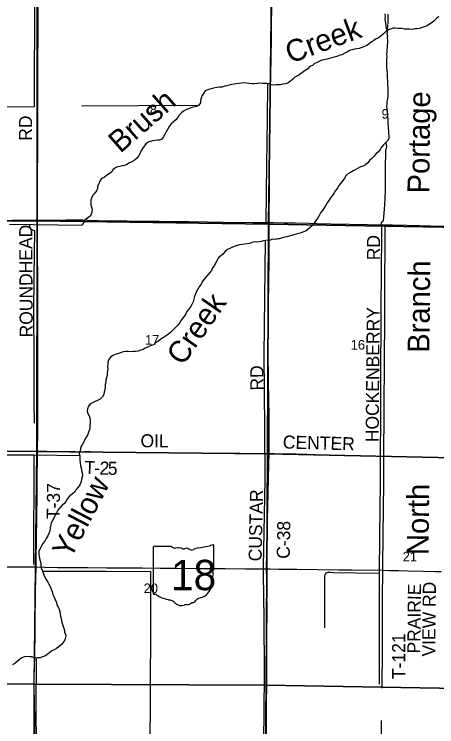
# Model space of a CAD drawing. Extents: x 1443599 to 1910620, y 1028088 to 1361369.
# Drawn here: x 1593218 to 1602903, y 1166514 to 1182861 of the extents above; entities that cross this region are included whole.
import ezdxf

# ---------------------------------------------------------------- set-up
doc = ezdxf.new("R2010")
doc.units = 0
for name, color, linetype in [('GM_X_County_Road', 7, 'Continuous'), ('GM_X_County_Road_Text', 7, 'Continuous'), ('GM_X_Major_River_Text', 7, 'Continuous'), ('GM_X_Minor_River', 7, 'Continuous'), ('GM_X_Minor_River_Text', 7, 'Continuous'), ('GM_X_Section', 7, 'Continuous'), ('GM_X_Section_Text', 7, 'Continuous'), ('GM_X_State_Location', 7, 'Continuous'), ('GM_X_State_Route', 7, 'Continuous'), ('GM_X_State_Shield', 7, 'Continuous'), ('GM_X_Township_Road', 7, 'Continuous'), ('GM_X_Township_Road_Text', 7, 'Continuous')]:
    doc.layers.add(name, color=color, linetype=linetype)

msp = doc.modelspace()

# ---------------------------------------------------------------- linework, layer by layer
at = {"layer": 'GM_X_County_Road'}
for points in [[(1599063, 1178083), (1599064, 1178220), (1599068, 1178844), (1599072, 1179599), (1599074, 1179911), (1599073, 1180026), (1599076, 1180469), (1599081, 1180847), (1599087, 1181109), (1599098, 1181454), (1599112, 1182308), (1599116, 1182603), (1599124, 1183046), (1599126, 1183293), (1599126, 1183372)], [(1599061, 1172787), (1599064, 1172966), (1599065, 1173163), (1599060, 1173590), (1599055, 1174066), (1599049, 1174394), (1599039, 1175166), (1599036, 1175412), (1599039, 1175609), (1599048, 1176299), (1599050, 1176611), (1599059, 1177333), (1599060, 1177744), (1599063, 1178083)], [(1599004, 1170134), (1599003, 1170159), (1599002, 1170241), (1599005, 1170372), (1599010, 1170569), (1599026, 1171275), (1599031, 1171554), (1599056, 1172539), (1599061, 1172787)]]:
    msp.add_lwpolyline(points, dxfattribs=at)
at = {"layer": 'GM_X_Minor_River'}
msp.add_line((1594764, 1178015), (1593110, 1178034), dxfattribs=at)
for points in [[(1593682, 1183347), (1593678, 1180733), (1591984, 1180730), (1590935, 1180737), (1590167, 1180746)], [(1601711, 1182868), (1601723, 1182811), (1601716, 1182749), (1601722, 1182699), (1601726, 1182647), (1601735, 1182595), (1601745, 1182545), (1601765, 1182494), (1601777, 1182496), (1601781, 1182606), (1601788, 1182667), (1601786, 1182727), (1601789, 1182805), (1601789, 1182863)], [(1602950, 1182813), (1602894, 1182765), (1602847, 1182713), (1602795, 1182674), (1602739, 1182632), (1602680, 1182596), (1602616, 1182575), (1602566, 1182559), (1602510, 1182535), (1602450, 1182526), (1602400, 1182526), (1602349, 1182512), (1602277, 1182519), (1602221, 1182519), (1602167, 1182522), (1602113, 1182532), (1602057, 1182534), (1602007, 1182531), (1601953, 1182539), (1601903, 1182541), (1601839, 1182516), (1601777, 1182496)], [(1601772, 1182495), (1601756, 1182422), (1601772, 1182362), (1601769, 1182312), (1601771, 1182256), (1601771, 1182202), (1601768, 1182149), (1601768, 1182099), (1601760, 1182049), (1601761, 1181993), (1601753, 1181943), (1601756, 1181885), (1601750, 1181835), (1601748, 1181783), (1601751, 1181729), (1601751, 1181666), (1601758, 1181550), (1601764, 1181498), (1601767, 1181446), (1601769, 1181388), (1601775, 1181338), (1601774, 1181285), (1601776, 1181235), (1601782, 1181185), (1601785, 1181133), (1601783, 1181081), (1601784, 1181029), (1601782, 1180973), (1601774, 1180923), (1601759, 1180859), (1601755, 1180802), (1601754, 1180746), (1601760, 1180682), (1601770, 1180630), (1601771, 1180566), (1601777, 1180510), (1601784, 1180456), (1601784, 1180405), (1601782, 1180349), (1601789, 1180297), (1601787, 1180241), (1601793, 1180183), (1601800, 1180131), (1601808, 1180074), (1601803, 1180018), (1601781, 1179966), (1601737, 1179915), (1601686, 1179865), (1601640, 1179811), (1601605, 1179757), (1601567, 1179705), (1601515, 1179664), (1601468, 1179606), (1601418, 1179554), (1601363, 1179504), (1601323, 1179450), (1601273, 1179407), (1601210, 1179375), (1601154, 1179357), (1601100, 1179330), (1601046, 1179296), (1600989, 1179270), (1600923, 1179231), (1600867, 1179201), (1600814, 1179149), (1600790, 1179095), (1600745, 1179039), (1600707, 1178987), (1600655, 1178930), (1600626, 1178870), (1600584, 1178816), (1600549, 1178762), (1600505, 1178698), (1600470, 1178646), (1600428, 1178584), (1600394, 1178533), (1600363, 1178481), (1600319, 1178417), (1600282, 1178355), (1600240, 1178303), (1600209, 1178245), (1600175, 1178193), (1600138, 1178135), (1600098, 1178082), (1600060, 1178024), (1600009, 1177974), (1599959, 1177928), (1599907, 1177894), (1599848, 1177865), (1599792, 1177849), (1599738, 1177833), (1599682, 1177812), (1599630, 1177798), (1599579, 1177786), (1599517, 1177769), (1599463, 1177753), (1599413, 1177743), (1599359, 1177728), (1599301, 1177708), (1599249, 1177706), (1599196, 1177693)], [(1601765, 1182494), (1601738, 1182464), (1601680, 1182415), (1601630, 1182369), (1601573, 1182319), (1601513, 1182294), (1601463, 1182258), (1601408, 1182226), (1601356, 1182180), (1601302, 1182145)], [(1601302, 1182145), (1601250, 1182121), (1601187, 1182095), (1601127, 1182076), (1601073, 1182066), (1601017, 1182056), (1600963, 1182047), (1600905, 1182027), (1600848, 1181993), (1600798, 1181968), (1600728, 1181930), (1600665, 1181912), (1600609, 1181893), (1600555, 1181875), (1600497, 1181863), (1600445, 1181848), (1600391, 1181830), (1600320, 1181817), (1600266, 1181807), (1600212, 1181781), (1600160, 1181753), (1600104, 1181728), (1600053, 1181686), (1600003, 1181666), (1599949, 1181607), (1599890, 1181573), (1599824, 1181523), (1599769, 1181485), (1599719, 1181448), (1599661, 1181422), (1599605, 1181372), (1599552, 1181327), (1599500, 1181287), (1599442, 1181267), (1599381, 1181256), (1599323, 1181244), (1599273, 1181238), (1599223, 1181239), (1599169, 1181237), (1599111, 1181241), (1599059, 1181262), (1599001, 1181274), (1598899, 1181275), (1598837, 1181281), (1598783, 1181272), (1598727, 1181264), (1598671, 1181266), (1598601, 1181273), (1598543, 1181281), (1598473, 1181284), (1598419, 1181278), (1598369, 1181272), (1598312, 1181267), (1598256, 1181255), (1598204, 1181246), (1598148, 1181232), (1598094, 1181220), (1598038, 1181209), (1597982, 1181191), (1597919, 1181185), (1597865, 1181184), (1597757, 1181160), (1597703, 1181145), (1597653, 1181127), (1597597, 1181103), (1597554, 1181045), (1597524, 1180994), (1597499, 1180936), (1597491, 1180883), (1597486, 1180829), (1597446, 1180776), (1597392, 1180742), (1597328, 1180730), (1597269, 1180711), (1597211, 1180693), (1597151, 1180667), (1597101, 1180640), (1597048, 1180598), (1597002, 1180546), (1596968, 1180492), (1596925, 1180440), (1596871, 1180391), (1596812, 1180349), (1596766, 1180289), (1596729, 1180219), (1596699, 1180165), (1596667, 1180101), (1596638, 1180049), (1596600, 1179993), (1596550, 1179974), (1596499, 1179972), (1596443, 1179962), (1596393, 1179955), (1596337, 1179941), (1596285, 1179927), (1596235, 1179888), (1596194, 1179836), (1596156, 1179784), (1596121, 1179720), (1596095, 1179662), (1596068, 1179606)], [(1599023, 1181269), (1599015, 1180452), (1598998, 1179412), (1598983, 1178079)], [(1597427, 1180764), (1596066, 1180759), (1594765, 1180750)], [(1601732, 1179910), (1601746, 1179868), (1601748, 1179828), (1601740, 1179780), (1601725, 1179748), (1601727, 1179616), (1601723, 1179438), (1601720, 1179235), (1601719, 1178840), (1601710, 1178626), (1601700, 1178379), (1601678, 1178127), (1601664, 1178107), (1601632, 1178077), (1601629, 1178031), (1601637, 1177969), (1601627, 1176812), (1601623, 1176251), (1601606, 1172136), (1601593, 1170881), (1601581, 1170032), (1601581, 1168651), (1601585, 1167488)], [(1596068, 1179606), (1596024, 1179552), (1595964, 1179503), (1595911, 1179471), (1595859, 1179449), (1595797, 1179414), (1595745, 1179390), (1595694, 1179380), (1595636, 1179371), (1595582, 1179357), (1595526, 1179329), (1595474, 1179291), (1595445, 1179236), (1595395, 1179202), (1595331, 1179160), (1595278, 1179118), (1595218, 1179089), (1595179, 1179029), (1595157, 1178973), (1595123, 1178915), (1595124, 1178865), (1595104, 1178813), (1595067, 1178759), (1595023, 1178707), (1594993, 1178655), (1594970, 1178597), (1594972, 1178541), (1594971, 1178489), (1594987, 1178439), (1595007, 1178389), (1595000, 1178338), (1594986, 1178282), (1594960, 1178231), (1594905, 1178187), (1594845, 1178145), (1594814, 1178091), (1594776, 1178033), (1594764, 1178015)], [(1593568, 1178029), (1593567, 1178001), (1593572, 1177970), (1593580, 1177947), (1593606, 1177925), (1593640, 1177913), (1593682, 1177900), (1593668, 1176824), (1593661, 1176046), (1593670, 1174996), (1593666, 1173958), (1593671, 1173480)], [(1599196, 1177693), (1599144, 1177697), (1599086, 1177681), (1599034, 1177676), (1598984, 1177672), (1598932, 1177660), (1598880, 1177645), (1598830, 1177637), (1598775, 1177633), (1598715, 1177638), (1598663, 1177624), (1598613, 1177602), (1598559, 1177595), (1598503, 1177587), (1598453, 1177580), (1598381, 1177570), (1598331, 1177558), (1598260, 1177535), (1598208, 1177509), (1598156, 1177483), (1598106, 1177462), (1598049, 1177414), (1598001, 1177360), (1597950, 1177316), (1597900, 1177275), (1597858, 1177207), (1597831, 1177151), (1597807, 1177097), (1597766, 1177041), (1597740, 1176983), (1597659, 1176879), (1597611, 1176828), (1597566, 1176776), (1597528, 1176718), (1597499, 1176666), (1597457, 1176608), (1597429, 1176552), (1597392, 1176498), (1597370, 1176446), (1597347, 1176386), (1597337, 1176326), (1597318, 1176266), (1597292, 1176204), (1597256, 1176148), (1597217, 1176094), (1597175, 1176039), (1597150, 1175987), (1597102, 1175921), (1597047, 1175843), (1597017, 1175789), (1596972, 1175733), (1596914, 1175676), (1596851, 1175616), (1596803, 1175562), (1596753, 1175524), (1596688, 1175477), (1596636, 1175447), (1596576, 1175405), (1596521, 1175360), (1596465, 1175326), (1596409, 1175278), (1596342, 1175250), (1596276, 1175221), (1596222, 1175197), (1596171, 1175167), (1596119, 1175152), (1596057, 1175134), (1596001, 1175122), (1595945, 1175125), (1595893, 1175119), (1595831, 1175124), (1595779, 1175122), (1595711, 1175114), (1595652, 1175093), (1595586, 1175067), (1595532, 1175053), (1595480, 1175030), (1595423, 1174990), (1595389, 1174938), (1595363, 1174882), (1595366, 1174828), (1595358, 1174776), (1595362, 1174726), (1595345, 1174626), (1595344, 1174576), (1595332, 1174522), (1595320, 1174466), (1595315, 1174416), (1595303, 1174363), (1595300, 1174299), (1595292, 1174247), (1595278, 1174193), (1595271, 1174137), (1595239, 1174083), (1595184, 1174032), (1595128, 1174002), (1595070, 1173976), (1594965, 1173921), (1594919, 1173867), (1594897, 1173805), (1594890, 1173753)], [(1598970, 1177669), (1598941, 1175036), (1598958, 1173367), (1598963, 1172172), (1598925, 1170194), (1598924, 1170024), (1598937, 1168991), (1598948, 1167791), (1598937, 1166799), (1598917, 1165178), (1598915, 1164915)], [(1594890, 1173753), (1594904, 1173699), (1594932, 1173648), (1594947, 1173596), (1594955, 1173546), (1594958, 1173482), (1594954, 1173428), (1594954, 1173378), (1594943, 1173326), (1594923, 1173274), (1594904, 1173216), (1594870, 1173158), (1594836, 1173106), (1594811, 1173054), (1594781, 1173000), (1594754, 1172948), (1594738, 1172896), (1594730, 1172844), (1594703, 1172792), (1594725, 1172732), (1594725, 1172680), (1594722, 1172628), (1594732, 1172577), (1594737, 1172503), (1594751, 1172451), (1594759, 1172399), (1594776, 1172345), (1594780, 1172278), (1594765, 1172226), (1594763, 1172168), (1594747, 1172116), (1594718, 1172062), (1594684, 1172010), (1594631, 1171953), (1594605, 1171901), (1594549, 1171853), (1594492, 1171811), (1594438, 1171750), (1594405, 1171696), (1594369, 1171638), (1594318, 1171594), (1594262, 1171536), (1594220, 1171484), (1594189, 1171420), (1594145, 1171353), (1594124, 1171299), (1594090, 1171241), (1594063, 1171181), (1594051, 1171121), (1594044, 1171067), (1594034, 1171009), (1594012, 1170951), (1593989, 1170891), (1593953, 1170833), (1593916, 1170769), (1593862, 1170711), (1593839, 1170659), (1593801, 1170589), (1593780, 1170531), (1593780, 1170475), (1593792, 1170425), (1593797, 1170371), (1593813, 1170319), (1593827, 1170266), (1593828, 1170212), (1593838, 1170156), (1593859, 1170106), (1593895, 1170001), (1593920, 1169949), (1593946, 1169895), (1593986, 1169834), (1594013, 1169782), (1594039, 1169732), (1594067, 1169672), (1594086, 1169613), (1594106, 1169551), (1594123, 1169501), (1594145, 1169448), (1594183, 1169368), (1594196, 1169312), (1594222, 1169262), (1594247, 1169201), (1594259, 1169149), (1594267, 1169099), (1594276, 1169049), (1594294, 1168999), (1594302, 1168940), (1594315, 1168888), (1594331, 1168836), (1594351, 1168776), (1594366, 1168725), (1594370, 1168675), (1594402, 1168623), (1594391, 1168563), (1594381, 1168505), (1594342, 1168449), (1594298, 1168397), (1594243, 1168346), (1594183, 1168306), (1594131, 1168276), (1594077, 1168252)], [(1594725, 1172732), (1593668, 1172745), (1591858, 1172743), (1591079, 1172740), (1591055, 1171562), (1591059, 1170211)], [(1593668, 1172745), (1593656, 1170235)], [(1593866, 1170086), (1595329, 1170080), (1596344, 1170075), (1596341, 1168889), (1596332, 1167257), (1596316, 1164760), (1596322, 1162580), (1596304, 1162009), (1596247, 1160226), (1596169, 1157994), (1596141, 1156942), (1596057, 1156929), (1596047, 1156856)], [(1601581, 1170032), (1600524, 1170047), (1600468, 1170055), (1600406, 1170050), (1600360, 1170034), (1600338, 1170010), (1600331, 1169960), (1600331, 1168785)], [(1594077, 1168252), (1594026, 1168213), (1593974, 1168171), (1593919, 1168131), (1593867, 1168116), (1593809, 1168098), (1593747, 1168096), (1593685, 1168089), (1593627, 1168115), (1593565, 1168118), (1593503, 1168122), (1593451, 1168120), (1593391, 1168095), (1593334, 1168051), (1593284, 1168013), (1593228, 1167964), (1593177, 1167934)], [(1593723, 1168093), (1593712, 1166868), (1593719, 1166145), (1593725, 1165089), (1593717, 1164449), (1593719, 1163351), (1593721, 1162341)]]:
    msp.add_lwpolyline(points, dxfattribs=at)
at = {"layer": 'GM_X_Section'}
for points in [[(1588195, 1183440), (1593757, 1183421), (1593741, 1178124), (1588153, 1178093), (1588194, 1183394)], [(1593757, 1183421), (1599114, 1183374), (1599045, 1178044), (1593741, 1178124)], [(1599114, 1183374), (1604365, 1183230), (1604361, 1177953), (1599045, 1178044)], [(1588153, 1178093), (1593741, 1178124), (1593736, 1172825), (1588128, 1172822), (1588153, 1178075)], [(1593741, 1178124), (1599045, 1178044), (1599023, 1172776), (1593736, 1172825)], [(1599045, 1178044), (1604361, 1177953), (1604351, 1172663), (1599023, 1172776)], [(1593736, 1172825), (1599023, 1172776), (1598994, 1167470), (1593673, 1167490)], [(1599023, 1172776), (1604351, 1172663), (1604284, 1167377), (1598994, 1167470)], [(1593673, 1167490), (1598994, 1167470), (1598939, 1162169), (1593675, 1162207)], [(1598994, 1167470), (1604284, 1167377), (1604233, 1162084), (1598939, 1162169)]]:
    msp.add_lwpolyline(points, close=True, dxfattribs=at)
at = {"layer": 'GM_X_State_Route'}
msp.add_lwpolyline([(1593051, 1170183), (1593330, 1170182), (1593674, 1170179), (1593720, 1170179), (1593920, 1170175), (1594216, 1170171), (1594429, 1170168), (1594642, 1170168), (1594905, 1170166), (1595332, 1170163), (1595594, 1170160), (1596152, 1170157), (1596562, 1170155), (1596940, 1170151), (1597465, 1170148), (1598056, 1170143), (1598515, 1170139), (1598843, 1170136), (1599004, 1170134), (1599073, 1170133), (1599286, 1170132), (1599696, 1170128), (1600648, 1170116), (1600960, 1170111), (1601665, 1170103), (1601813, 1170101), (1602026, 1170097), (1602240, 1170093), (1602601, 1170086), (1602863, 1170079), (1603005, 1170076)], dxfattribs=at)
at = {"layer": 'GM_X_State_Shield'}
for p, q in [((1596821, 1170648), (1596414, 1170648)), ((1597792, 1170121), (1597792, 1170674)), ((1596400, 1170629), (1596400, 1169573)), ((1597792, 1170121), (1597792, 1170121))]:
    msp.add_line(p, q, dxfattribs=at)
for centre, radius, start, end in [((1596416, 1170632), 16.1, 98.1301, 188.1301), ((1596918, 1170770), 156, 231.6195, 271.1119), ((1597296, 1172088), 1476, 275.8445, 288.9065), ((1597777, 1170676), 15.5, 351.8621, 97.738), ((1596970, 1170054), 562, 80.4867, 94.9883), ((1597098, 1170637), 45.1, 219.7921, 297.1024), ((1597164, 1170515), 93.8, 54.4667, 119.1411), ((1597285, 1170683), 113, 233.8562, 294.8282), ((1597485, 1170325), 297, 97.3462, 120.7689), ((1597789, 1170081), 24, 107.944, 210.337), ((1597636, 1170011), 144, 340.033, 23.6496), ((1597776, 1170119), 16.6, 289.6038, 7.7341), ((1597379, 1169819), 369, 292.3089, 8.9858), ((1597848, 1169890), 105, 136.8065, 186.9296), ((1596416, 1169571), 16.3, 171.9584, 258.3066), ((1596419, 1169679), 124, 267.339, 280.6039), ((1596444, 1169512), 44.8, 29.7484, 93.2717), ((1597009, 1170461), 1066, 240.4129, 257.1985), ((1596691, 1169098), 334, 47.1842, 75.836), ((1597052, 1169507), 212, 230.7004, 286.2918), ((1597190, 1169427), 113, 268.777, 315.5493), ((1597292, 1169325), 31.8, 65.7517, 132.6484), ((1597278, 1169470), 119, 282.8732, 323.2771), ((1597535, 1169276), 202, 94.4031, 142.5768), ((1597174, 1169141), 174, 85.6951, 111.2099)]:
    msp.add_arc(centre, radius, start, end, dxfattribs=at)
at = {"layer": 'GM_X_Township_Road'}
for points in [[(1593745, 1178137), (1593746, 1178292), (1593745, 1178702), (1593743, 1179112), (1593743, 1179309), (1593742, 1179654), (1593741, 1179999), (1593741, 1180327), (1593740, 1180721), (1593742, 1181049), (1593740, 1181508), (1593742, 1181870), (1593741, 1182493), (1593744, 1182838), (1593746, 1183101), (1593745, 1183199), (1593745, 1183347), (1593745, 1183436)], [(1588152, 1178105), (1588186, 1178105), (1588366, 1178107), (1588809, 1178108), (1589088, 1178109), (1589384, 1178110), (1589663, 1178111), (1590007, 1178110), (1590549, 1178112), (1590811, 1178112), (1591878, 1178117), (1592551, 1178121), (1592715, 1178124), (1592928, 1178131), (1593174, 1178133), (1593421, 1178134), (1593618, 1178136), (1593745, 1178137)], [(1593745, 1178137), (1593765, 1178137), (1594044, 1178137), (1594405, 1178141), (1594668, 1178142), (1594783, 1178141), (1594897, 1178137), (1595143, 1178129), (1595537, 1178122), (1595800, 1178119), (1596079, 1178117), (1596538, 1178114), (1596866, 1178109), (1597227, 1178104), (1597638, 1178099), (1598015, 1178094), (1598688, 1178086), (1598918, 1178085), (1599063, 1178083)], [(1593754, 1172833), (1593754, 1172876), (1593755, 1173253), (1593758, 1174320), (1593760, 1174583), (1593758, 1174927), (1593761, 1175452), (1593762, 1175764), (1593762, 1175994), (1593759, 1176355), (1593756, 1176847), (1593747, 1177783), (1593745, 1178062), (1593745, 1178137)], [(1599063, 1178083), (1599164, 1178082), (1599410, 1178076), (1599656, 1178072), (1599968, 1178065), (1600148, 1178061), (1600476, 1178053), (1600903, 1178046), (1601313, 1178039), (1601726, 1178030)], [(1601690, 1172721), (1601690, 1172744), (1601692, 1173040), (1601695, 1173417), (1601696, 1173844), (1601699, 1174057), (1601698, 1174221), (1601703, 1174500), (1601706, 1174845), (1601708, 1175107), (1601713, 1175681), (1601715, 1176092), (1601716, 1176387), (1601716, 1176814), (1601719, 1177486), (1601722, 1177831), (1601724, 1177979), (1601725, 1177995), (1601726, 1178030)], [(1601726, 1178030), (1601756, 1178030), (1601887, 1178027), (1602215, 1178019), (1602511, 1178011), (1602757, 1178005), (1603101, 1177996), (1603298, 1177994), (1603544, 1177989), (1603758, 1177984), (1604086, 1177976), (1604372, 1177970)], [(1588130, 1172827), (1588159, 1172827), (1588258, 1172828), (1588373, 1172828), (1588553, 1172830), (1589127, 1172834), (1589373, 1172833), (1589618, 1172835), (1590127, 1172835), (1590323, 1172835), (1590454, 1172834), (1590668, 1172836), (1591307, 1172834), (1591651, 1172834), (1592192, 1172834), (1592733, 1172836), (1593389, 1172836), (1593700, 1172833), (1593754, 1172833)], [(1593720, 1170179), (1593721, 1170201), (1593723, 1170381), (1593727, 1170791), (1593735, 1171333), (1593741, 1171825), (1593747, 1172186), (1593753, 1172728), (1593754, 1172833)], [(1593754, 1172833), (1593963, 1172833), (1594356, 1172826), (1594536, 1172827), (1594618, 1172826)], [(1594830, 1172828), (1594961, 1172825), (1595125, 1172819), (1595388, 1172811), (1595437, 1172811), (1595568, 1172812), (1595962, 1172810), (1596257, 1172809), (1596388, 1172806), (1596520, 1172802), (1596700, 1172802), (1596913, 1172800), (1597274, 1172796), (1597701, 1172794), (1597898, 1172794), (1598390, 1172787), (1598686, 1172785), (1598882, 1172784), (1599046, 1172787), (1599061, 1172787)], [(1599061, 1172787), (1599178, 1172785), (1599670, 1172772), (1599932, 1172764), (1600293, 1172754), (1600621, 1172742), (1600785, 1172738), (1601015, 1172734), (1601376, 1172727), (1601573, 1172722), (1601690, 1172721)], [(1601665, 1170103), (1601670, 1170365), (1601674, 1170726), (1601676, 1170923), (1601681, 1171481), (1601682, 1171645), (1601687, 1171989), (1601687, 1172416), (1601690, 1172721)], [(1601690, 1172721), (1601704, 1172721), (1601966, 1172712), (1602606, 1172698), (1602934, 1172694), (1603459, 1172690), (1604148, 1172676), (1604329, 1172673), (1604357, 1172672)], [(1593678, 1167497), (1593676, 1167657), (1593680, 1167854), (1593687, 1168182), (1593694, 1168658), (1593696, 1168740), (1593698, 1168872), (1593701, 1169118), (1593703, 1169364), (1593708, 1169643), (1593712, 1169889), (1593720, 1170179)], [(1598982, 1164811), (1598982, 1164838), (1598984, 1164920), (1598989, 1165347), (1598994, 1166052), (1598997, 1166331), (1598997, 1166495), (1599000, 1166888), (1599003, 1167167), (1599006, 1167364), (1599006, 1167462), (1599005, 1167561), (1599007, 1167642), (1599006, 1167708), (1599008, 1167806), (1599010, 1167954), (1599011, 1168561), (1599012, 1169233), (1599011, 1169561), (1599009, 1169906), (1599004, 1170134)], [(1601652, 1167401), (1601653, 1167483), (1601655, 1167598), (1601658, 1168107), (1601659, 1168501), (1601660, 1168731), (1601659, 1169059), (1601663, 1169585), (1601666, 1169979), (1601665, 1170061), (1601665, 1170103)], [(1588118, 1167535), (1588156, 1167534), (1588435, 1167529), (1589158, 1167523), (1590111, 1167519), (1590752, 1167515), (1591245, 1167510), (1591442, 1167509), (1592182, 1167504), (1592510, 1167502), (1592691, 1167501), (1592839, 1167500), (1593086, 1167498), (1593595, 1167497), (1593661, 1167497), (1593678, 1167497)], [(1593690, 1164846), (1593691, 1165048), (1593693, 1165278), (1593691, 1165524), (1593687, 1166049), (1593687, 1166689), (1593685, 1167050), (1593678, 1167444), (1593678, 1167497)], [(1601628, 1164779), (1601629, 1164824), (1601633, 1165070), (1601636, 1165299), (1601637, 1165463), (1601636, 1165660), (1601639, 1166004), (1601639, 1166201), (1601637, 1166545), (1601637, 1166660)]]:
    msp.add_lwpolyline(points, dxfattribs=at)

# ---------------------------------------------------------------- texts
at = {"layer": 'GM_X_County_Road_Text'}
for s, rotation, p in [('RD', 90.4955, (1598932, 1174228)), ('CUSTAR', 88.7807, (1598888, 1170306)), ('C-38', 88.9701, (1599532, 1170365))]:
    msp.add_text(s, height=300, rotation=rotation, dxfattribs=at).set_placement(p)
at = {"layer": 'GM_X_Major_River_Text'}
for s, rotation, p in [('Portage', 89.4322, (1602731, 1178747)), ('Branch', 89.4314, (1602734, 1175092)), ('North', 89.4277, (1602715, 1170450))]:
    msp.add_text(s, height=500.3, rotation=rotation, dxfattribs=at).set_placement(p)
at = {"layer": 'GM_X_Minor_River_Text'}
for s, rotation, p in [('Creek', 20.2942, (1599544, 1181723)), ('Brush', 41.1948, (1595649, 1179656)), ('Creek', 55.2551, (1597084, 1174775)), ('Yellow', 62.4681, (1594508, 1170339))]:
    msp.add_text(s, height=500.3, rotation=rotation, dxfattribs=at).set_placement(p)
at = {"layer": 'GM_X_Section_Text'}
for s, p in [('8', (1596327, 1180565)), ('9', (1601638, 1180464)), ('17', (1596215, 1175279)), ('16', (1600929, 1175167)), ('21', (1602122, 1170306)), ('20', (1596184, 1169579))]:
    msp.add_text(s, height=221, rotation=0, dxfattribs=at).set_placement(p)
at = {"layer": 'GM_X_State_Location'}
for s in ['s', 'r']:
    msp.add_text(s, height=1, dxfattribs=at).set_placement((1597080, 1170031))
msp.add_text('18', height=1, rotation=0, dxfattribs=at).set_placement((1596829, 1169958))
at = {"layer": 'GM_X_State_Shield'}
msp.add_text('18', height=696.1, dxfattribs=at).set_placement((1596812, 1169647))
at = {"layer": 'GM_X_Township_Road_Text'}
for s, rotation, p in [('RD', 90, (1593626, 1179958)), ('ROUNDHEAD', 90.3248, (1593644, 1175447)), ('RD', 90, (1601603, 1177217)), ('HOCKENBERRY', 89.5423, (1601572, 1173042)), ('OIL', 359.5929, (1596112, 1172926)), ('CENTER', 358.416, (1599371, 1172899)), ('T', 357.8952, (1594821, 1172314)), ('2', 358.1021, (1595169, 1172301)), ('-', 357.9333, (1595045, 1172306)), ('5', 358.9506, (1595359, 1172295)), ('T-37', 89.2931, (1594260, 1171275)), ('VIEW RD', 89.3532, (1602866, 1168123)), ('PRAIRIE', 89.469, (1602527, 1168192)), ('T-121', 90, (1602180, 1167607))]:
    msp.add_text(s, height=300, rotation=rotation, dxfattribs=at).set_placement(p)

doc.saveas('drawing.dxf')
